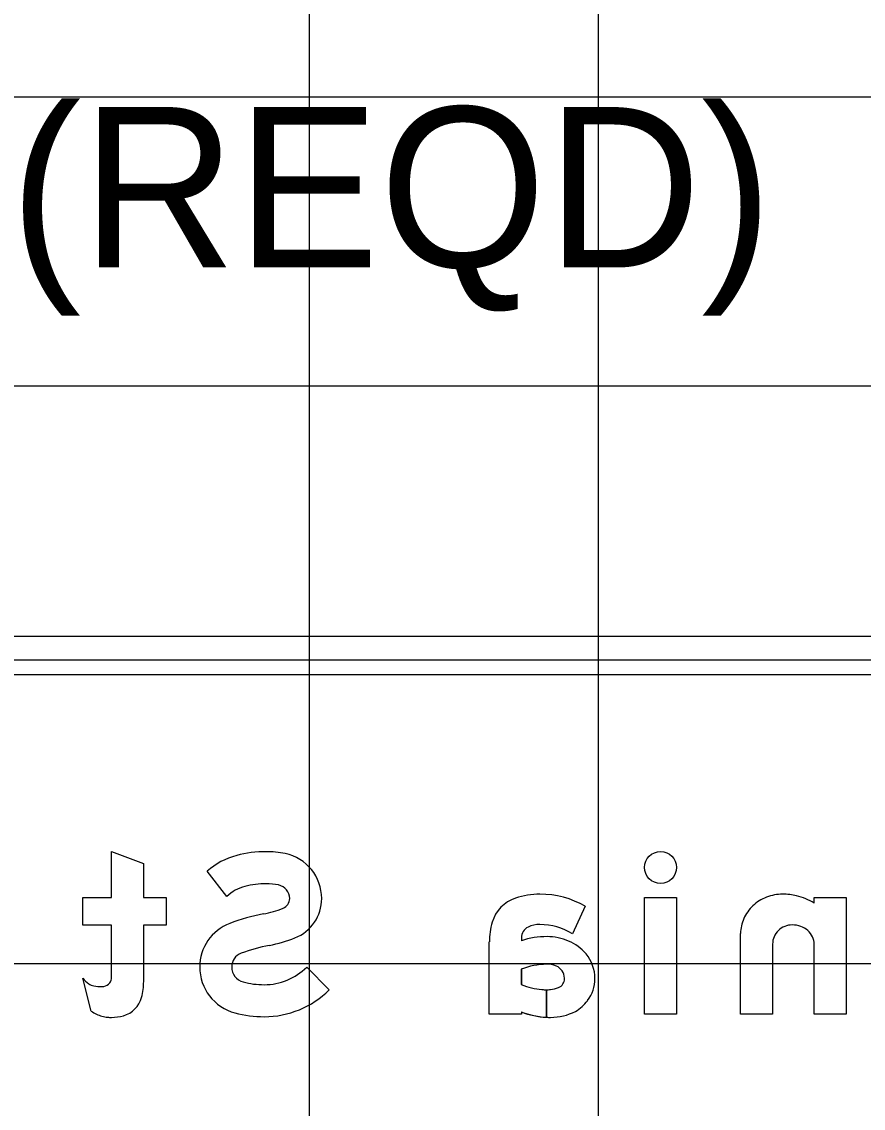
# Model space of a CAD drawing. Extents: x 1797809 to 2198143, y 249608 to 1237864.
# Drawn here: x 2197070.72 to 2197076.54, y 1237303.04 to 1237310.57 of the extents above; entities that cross this region are included whole.
import ezdxf

# ---------------------------------------------------------------- set-up
doc = ezdxf.new("R2010")
doc.units = 0
for name, color, linetype in [('GSBWFILL', 7, 'Continuous'), ('GSCOLORFILL', 7, 'Continuous'), ('GSOUTLINE', 7, 'Continuous'), ('GSSHT', 7, 'Continuous'), ('Level 55', 7, 'Continuous')]:
    doc.layers.add(name, color=color, linetype=linetype)

msp = doc.modelspace()

# ---------------------------------------------------------------- linework, layer by layer
at = {"layer": 'GSBWFILL'}
for p, q in [((2197075.9107, 1237304.1814), (2197075.9107, 1237303.6958)), ((2197071.1969, 1237303.7163), (2197071.1386, 1237303.9456))]:
    msp.add_line(p, q, dxfattribs=at)
for points in [[(2197071.3379, 1237303.9892), (2197071.3379, 1237304.313), (2197071.1386, 1237304.313), (2197071.1386, 1237304.504), (2197071.3379, 1237304.504), (2197071.3379, 1237304.8224), (2197071.5593, 1237304.7384), (2197071.5593, 1237304.504), (2197071.7143, 1237304.504), (2197071.7143, 1237304.313), (2197071.5593, 1237304.313), (2197071.5593, 1237303.9222)], [(2197072.135, 1237304.5107), (2197071.9981, 1237304.6855)], [(2197076.1986, 1237304.464), (2197076.1986, 1237304.504), (2197076.42, 1237304.504), (2197076.42, 1237303.6958), (2197076.1986, 1237303.6958), (2197076.1986, 1237304.1814)], [(2197074.6151, 1237304.443), (2197074.5262, 1237304.2511)], [(2197075.9107, 1237303.6958), (2197075.6893, 1237303.6958), (2197075.6893, 1237304.2543)], [(2197074.1724, 1237303.7113), (2197074.1724, 1237303.6958), (2197073.9509, 1237303.6958), (2197073.9509, 1237304.1954)], [(2197074.1724, 1237304.2241), (2197074.1724, 1237304.2037)], [(2197072.6878, 1237304.0211), (2197072.8437, 1237303.8639)], [(2197074.1724, 1237304.0077), (2197074.1724, 1237303.9001)], [(2197074.3467, 1237303.6743), (2197074.3467, 1237303.8643)], [(2197074.3467, 1237303.8643), (2197074.3467, 1237303.6743)]]:
    msp.add_lwpolyline(points, dxfattribs=at)
msp.add_lwpolyline([(2197075.2464, 1237303.6958), (2197075.0249, 1237303.6958), (2197075.0249, 1237304.504), (2197075.2464, 1237304.504)], close=True, dxfattribs=at)
for centre, major_axis, ratio, start_param, end_param in [((2197072.3322, 1237304.303), (0, -0.5078), 0.999995, 3.398544, 3.859626), ((2197072.4064, 1237304.0206), (0, -0.7999), 0.999995, 3.141593, 3.398544), ((2197072.4064, 1237304.1682), (0, -0.6523), 0.999995, 2.938834, 3.141593), ((2197072.4739, 1237304.4964), (0, -0.3172), 0.999995, 1.570796, 2.938834), ((2197072.3322, 1237304.303), (0, -0.2864), 0.999995, 3.398544, 3.900941), ((2197072.4064, 1237304.0206), (0, -0.5784), 0.999995, 3.141593, 3.398544), ((2197072.4064, 1237304.1682), (0, -0.4308), 0.999995, 2.938834, 3.141593), ((2197072.4739, 1237304.4964), (0, -0.0957), 0.999995, 1.570796, 2.938834), ((2197072.4972, 1237304.4964), (0, -0.0724), 0.999995, 0.380343, 1.570796), ((2197072.4972, 1237304.4964), (0, -0.2938), 0.999995, 0.380343, 1.570796), ((2197074.2097, 1237304.2624), (0, -0.2491), 0.999995, 3.458648, 4.427613), ((2197074.301, 1237303.9842), (0, -0.542), 0.999995, 3.141593, 3.458648), ((2197074.301, 1237303.8915), (0, -0.6347), 0.999995, 2.623874, 3.141593), ((2197075.9731, 1237304.2338), (0, -0.2909), 0.999997, 3.510493, 3.89252), ((2197075.9806, 1237304.2144), (0, -0.3117), 0.999997, 3.141593, 3.510493), ((2197075.9806, 1237304.0833), (0, -0.4429), 0.999997, 2.921606, 3.141593), ((2197075.9844, 1237304.1277), (0, -0.3987), 0.999997, 2.574461, 2.906505), ((2197072.2559, 1237305.0999), (0, -0.7224), 0.999995, 0.184152, 0.380343), ((2197075.9615, 1237304.2463), (0, -0.2739), 0.999997, 3.89252, 4.294702), ((2197072.635, 1237303.0645), (0, -1.348), 0.999995, 3.325745, 3.506141), ((2197074.4389, 1237304.1954), (0, -0.4879), 0.999995, 4.427613, 4.712389), ((2197075.9435, 1237304.2543), (0, -0.2542), 0.999997, 4.294702, 4.712389), ((2197072.2694, 1237304.0226), (0, -0.3226), 0.999995, 3.506141, 4.712389), ((2197074.2554, 1237304.2241), (0, -0.083), 0.999995, 3.602032, 4.712389), ((2197074.2931, 1237304.1482), (0, -0.1678), 0.999995, 3.094343, 3.602032), ((2197074.301, 1237303.8915), (0, -0.4243), 0.999995, 2.582097, 3.141593), ((2197076.0428, 1237304.1798), (0, -0.1324), 0.999997, 3.912508, 4.309343), ((2197076.0452, 1237304.1774), (0, -0.1358), 0.999997, 3.524154, 3.912508), ((2197076.0467, 1237304.1736), (0, -0.1399), 0.999997, 3.141593, 3.524154), ((2197076.0467, 1237304.1391), (0, -0.1743), 0.999997, 2.795889, 3.141593), ((2197076.0541, 1237304.1598), (0, -0.1524), 0.999997, 2.425874, 2.795889), ((2197076.0656, 1237304.1729), (0, -0.1349), 0.999997, 2.015362, 2.425874), ((2197072.2559, 1237305.0999), (0, -0.9438), 0.999995, 0.184153, 0.380343), ((2197074.35, 1237303.6737), (0, -0.559), 0.999995, 3.141593, 3.464907), ((2197074.35, 1237303.853), (0, -0.3797), 0.999995, 2.73708, 3.141593), ((2197074.376, 1237303.9095), (0, -0.3175), 0.999995, 2.265663, 2.742307), ((2197076.0391, 1237304.1814), (0, -0.1284), 0.999997, 4.309343, 4.712389), ((2197076.0833, 1237304.1814), (0, -0.1153), 0.999997, 1.570796, 2.015362), ((2197072.2694, 1237304.0226), (0, -0.1011), 0.999995, 3.506141, 4.712389), ((2197072.635, 1237303.0645), (0, -1.1265), 0.999995, 3.325745, 3.506141), ((2197074.415, 1237303.9421), (0, -0.2667), 0.999995, 1.570796, 2.265663), ((2197074.3626, 1237303.4976), (0, -0.5444), 0.999995, 3.169955, 3.498593), ((2197074.351, 1237303.8817), (0, -0.1601), 0.999995, 2.733046, 3.165323), ((2197074.3772, 1237303.9423), (0, -0.0941), 0.999995, 1.610807, 2.733046), ((2197069.9517, 1237303.9892), (0, -1.3862), 0.999998, 1.535587, 1.570796), ((2197072.2758, 1237304.0226), (0, -0.3289), 0.999995, 4.712389, 6.023261), ((2197072.2758, 1237304.0226), (0, -0.1075), 0.999995, 4.712389, 6.023261), ((2197072.3929, 1237304.3187), (0, -0.4189), 0.999995, 0, 0.780986), ((2197071.2843, 1237304.0542), (0, -0.1818), 0.999998, 5.35314, 5.6685), ((2197071.2274, 1237303.9736), (0, -0.083), 0.999998, 5.6685, 6.114016), ((2197071.2723, 1237304.2364), (0, -0.3497), 0.999998, 6.114016, 6.283185), ((2197071.2723, 1237303.9534), (0, -0.0667), 0.999998, 0, 0.733764), ((2197071.2743, 1237303.9511), (0, -0.0637), 0.999998, 0.733764, 1.400742), ((2197071.1297, 1237303.9222), (0, -0.4297), 0.999998, 1.310894, 1.570796), ((2197072.3929, 1237304.463), (0, -0.5632), 0.999995, 6.023261, 6.283185), ((2197074.3596, 1237304.3764), (0, -0.5118), 0.999995, 5.908557, 6.196216), ((2197074.3467, 1237304.0858), (0, -0.2214), 0.999995, 0, 0.384565), ((2197074.4049, 1237303.9421), (0, -0.0664), 0.999995, 0.384565, 1.570796), ((2197074.3711, 1237303.9421), (0, -0.1002), 0.999995, 1.570796, 1.610807), ((2197074.4268, 1237303.9421), (0, -0.2549), 0.999995, 0.927653, 1.570796), ((2197071.371, 1237303.8581), (0, -0.1799), 0.999998, 0.272066, 1.310894), ((2197072.3929, 1237304.3187), (0, -0.6403), 0.999995, 0, 0.780986), ((2197074.3467, 1237304.0858), (0, -0.2214), 0.999995, 6.140268, 6.282935), ((2197074.4042, 1237303.959), (0, -0.2832), 0.999995, 0.530468, 0.927653), ((2197071.345, 1237303.9342), (0, -0.2634), 0.999998, 5.685934, 5.997023), ((2197071.3214, 1237303.8541), (0, -0.1799), 0.999998, 5.997023, 6.219044), ((2197071.3379, 1237304.1103), (0, -0.4367), 0.999998, 6.219044, 6.283185), ((2197071.3379, 1237303.9768), (0, -0.3032), 0.999998, 6.283185, 6.555252), ((2197072.3929, 1237304.463), (0, -0.7846), 0.999995, 6.023261, 6.283185), ((2197074.3752, 1237304.2388), (0, -0.5652), 0.999995, 5.916134, 6.232721), ((2197074.3752, 1237304.2388), (0, -0.5652), 0.999995, 6.232819, 6.283185), ((2197074.3752, 1237304.0546), (0, -0.381), 0.999995, 0, 0.469149)]:
    msp.add_ellipse(centre, major_axis=major_axis, ratio=ratio, start_param=start_param, end_param=end_param, dxfattribs=at)
msp.add_ellipse((2197075.1357, 1237304.7116), major_axis=(0, -0.1107), ratio=0.999989, dxfattribs=at)
at = {"layer": 'GSCOLORFILL'}
for p, q in [((2197065.4524, 1237306.3119), (2197081.4447, 1237306.3119)), ((2197081.4447, 1237306.1454), (2197065.4524, 1237306.1454)), ((2197075.9107, 1237304.1814), (2197075.9107, 1237303.6958)), ((2197071.1969, 1237303.7163), (2197071.1386, 1237303.9456))]:
    msp.add_line(p, q, dxfattribs=at)
for points in [[(2197071.3379, 1237303.9892), (2197071.3379, 1237304.313), (2197071.1386, 1237304.313), (2197071.1386, 1237304.504), (2197071.3379, 1237304.504), (2197071.3379, 1237304.8224), (2197071.5593, 1237304.7384), (2197071.5593, 1237304.504), (2197071.7143, 1237304.504), (2197071.7143, 1237304.313), (2197071.5593, 1237304.313), (2197071.5593, 1237303.9222)], [(2197072.135, 1237304.5107), (2197071.9981, 1237304.6855)], [(2197076.1986, 1237304.464), (2197076.1986, 1237304.504), (2197076.42, 1237304.504), (2197076.42, 1237303.6958), (2197076.1986, 1237303.6958), (2197076.1986, 1237304.1814)], [(2197074.6151, 1237304.443), (2197074.5262, 1237304.2511)], [(2197075.9107, 1237303.6958), (2197075.6893, 1237303.6958), (2197075.6893, 1237304.2543)], [(2197074.1724, 1237303.7113), (2197074.1724, 1237303.6958), (2197073.9509, 1237303.6958), (2197073.9509, 1237304.1954)], [(2197074.1724, 1237304.2241), (2197074.1724, 1237304.2037)], [(2197072.6878, 1237304.0211), (2197072.8437, 1237303.8639)], [(2197074.1724, 1237304.0077), (2197074.1724, 1237303.9001)], [(2197074.3467, 1237303.6743), (2197074.3467, 1237303.8643)], [(2197074.3467, 1237303.8643), (2197074.3467, 1237303.6743)]]:
    msp.add_lwpolyline(points, dxfattribs=at)
msp.add_lwpolyline([(2197075.2464, 1237303.6958), (2197075.0249, 1237303.6958), (2197075.0249, 1237304.504), (2197075.2464, 1237304.504)], close=True, dxfattribs=at)
for centre, major_axis, ratio, start_param, end_param in [((2197072.3322, 1237304.303), (0, -0.5078), 0.999995, 3.398544, 3.859626), ((2197072.4064, 1237304.0206), (0, -0.7999), 0.999995, 3.141593, 3.398544), ((2197072.4064, 1237304.1682), (0, -0.6523), 0.999995, 2.938834, 3.141593), ((2197072.4739, 1237304.4964), (0, -0.3172), 0.999995, 1.570796, 2.938834), ((2197072.3322, 1237304.303), (0, -0.2864), 0.999995, 3.398544, 3.900941), ((2197072.4064, 1237304.0206), (0, -0.5784), 0.999995, 3.141593, 3.398544), ((2197072.4064, 1237304.1682), (0, -0.4308), 0.999995, 2.938834, 3.141593), ((2197072.4739, 1237304.4964), (0, -0.0957), 0.999995, 1.570796, 2.938834), ((2197072.4972, 1237304.4964), (0, -0.0724), 0.999995, 0.380343, 1.570796), ((2197072.4972, 1237304.4964), (0, -0.2938), 0.999995, 0.380343, 1.570796), ((2197074.2097, 1237304.2624), (0, -0.2491), 0.999995, 3.458648, 4.427613), ((2197074.301, 1237303.9842), (0, -0.542), 0.999995, 3.141593, 3.458648), ((2197074.301, 1237303.8915), (0, -0.6347), 0.999995, 2.623874, 3.141593), ((2197075.9731, 1237304.2338), (0, -0.2909), 0.999997, 3.510493, 3.89252), ((2197075.9806, 1237304.2144), (0, -0.3117), 0.999997, 3.141593, 3.510493), ((2197075.9806, 1237304.0833), (0, -0.4429), 0.999997, 2.921606, 3.141593), ((2197075.9844, 1237304.1277), (0, -0.3987), 0.999997, 2.574461, 2.906505), ((2197072.2559, 1237305.0999), (0, -0.7224), 0.999995, 0.184152, 0.380343), ((2197075.9615, 1237304.2463), (0, -0.2739), 0.999997, 3.89252, 4.294702), ((2197072.635, 1237303.0645), (0, -1.348), 0.999995, 3.325745, 3.506141), ((2197074.4389, 1237304.1954), (0, -0.4879), 0.999995, 4.427613, 4.712389), ((2197075.9435, 1237304.2543), (0, -0.2542), 0.999997, 4.294702, 4.712389), ((2197072.2694, 1237304.0226), (0, -0.3226), 0.999995, 3.506141, 4.712389), ((2197074.2554, 1237304.2241), (0, -0.083), 0.999995, 3.602032, 4.712389), ((2197074.2931, 1237304.1482), (0, -0.1678), 0.999995, 3.094343, 3.602032), ((2197074.301, 1237303.8915), (0, -0.4243), 0.999995, 2.582097, 3.141593), ((2197076.0428, 1237304.1798), (0, -0.1324), 0.999997, 3.912508, 4.309343), ((2197076.0452, 1237304.1774), (0, -0.1358), 0.999997, 3.524154, 3.912508), ((2197076.0467, 1237304.1736), (0, -0.1399), 0.999997, 3.141593, 3.524154), ((2197076.0467, 1237304.1391), (0, -0.1743), 0.999997, 2.795889, 3.141593), ((2197076.0541, 1237304.1598), (0, -0.1524), 0.999997, 2.425874, 2.795889), ((2197076.0656, 1237304.1729), (0, -0.1349), 0.999997, 2.015362, 2.425874), ((2197072.2559, 1237305.0999), (0, -0.9438), 0.999995, 0.184153, 0.380343), ((2197074.35, 1237303.6737), (0, -0.559), 0.999995, 3.141593, 3.464907), ((2197074.35, 1237303.853), (0, -0.3797), 0.999995, 2.73708, 3.141593), ((2197074.376, 1237303.9095), (0, -0.3175), 0.999995, 2.265663, 2.742307), ((2197076.0391, 1237304.1814), (0, -0.1284), 0.999997, 4.309343, 4.712389), ((2197076.0833, 1237304.1814), (0, -0.1153), 0.999997, 1.570796, 2.015362), ((2197072.2694, 1237304.0226), (0, -0.1011), 0.999995, 3.506141, 4.712389), ((2197072.635, 1237303.0645), (0, -1.1265), 0.999995, 3.325745, 3.506141), ((2197074.415, 1237303.9421), (0, -0.2667), 0.999995, 1.570796, 2.265663), ((2197074.3626, 1237303.4976), (0, -0.5444), 0.999995, 3.169955, 3.498593), ((2197074.351, 1237303.8817), (0, -0.1601), 0.999995, 2.733046, 3.165323), ((2197074.3772, 1237303.9423), (0, -0.0941), 0.999995, 1.610807, 2.733046), ((2197069.9517, 1237303.9892), (0, -1.3862), 0.999998, 1.535587, 1.570796), ((2197072.2758, 1237304.0226), (0, -0.3289), 0.999995, 4.712389, 6.023261), ((2197072.2758, 1237304.0226), (0, -0.1075), 0.999995, 4.712389, 6.023261), ((2197072.3929, 1237304.3187), (0, -0.4189), 0.999995, 0, 0.780986), ((2197071.2843, 1237304.0542), (0, -0.1818), 0.999998, 5.35314, 5.6685), ((2197071.2274, 1237303.9736), (0, -0.083), 0.999998, 5.6685, 6.114016), ((2197071.2723, 1237304.2364), (0, -0.3497), 0.999998, 6.114016, 6.283185), ((2197071.2723, 1237303.9534), (0, -0.0667), 0.999998, 0, 0.733764), ((2197071.2743, 1237303.9511), (0, -0.0637), 0.999998, 0.733764, 1.400742), ((2197071.1297, 1237303.9222), (0, -0.4297), 0.999998, 1.310894, 1.570796), ((2197072.3929, 1237304.463), (0, -0.5632), 0.999995, 6.023261, 6.283185), ((2197074.3596, 1237304.3764), (0, -0.5118), 0.999995, 5.908557, 6.196216), ((2197074.3467, 1237304.0858), (0, -0.2214), 0.999995, 0, 0.384565), ((2197074.4049, 1237303.9421), (0, -0.0664), 0.999995, 0.384565, 1.570796), ((2197074.3711, 1237303.9421), (0, -0.1002), 0.999995, 1.570796, 1.610807), ((2197074.4268, 1237303.9421), (0, -0.2549), 0.999995, 0.927653, 1.570796), ((2197071.371, 1237303.8581), (0, -0.1799), 0.999998, 0.272066, 1.310894), ((2197072.3929, 1237304.3187), (0, -0.6403), 0.999995, 0, 0.780986), ((2197074.3467, 1237304.0858), (0, -0.2214), 0.999995, 6.140268, 6.282935), ((2197074.4042, 1237303.959), (0, -0.2832), 0.999995, 0.530468, 0.927653), ((2197071.345, 1237303.9342), (0, -0.2634), 0.999998, 5.685934, 5.997023), ((2197071.3214, 1237303.8541), (0, -0.1799), 0.999998, 5.997023, 6.219044), ((2197071.3379, 1237304.1103), (0, -0.4367), 0.999998, 6.219044, 6.283185), ((2197071.3379, 1237303.9768), (0, -0.3032), 0.999998, 6.283185, 6.555252), ((2197072.3929, 1237304.463), (0, -0.7846), 0.999995, 6.023261, 6.283185), ((2197074.3752, 1237304.2388), (0, -0.5652), 0.999995, 5.916134, 6.232721), ((2197074.3752, 1237304.2388), (0, -0.5652), 0.999995, 6.232819, 6.283185), ((2197074.3752, 1237304.0546), (0, -0.381), 0.999995, 0, 0.469149)]:
    msp.add_ellipse(centre, major_axis=major_axis, ratio=ratio, start_param=start_param, end_param=end_param, dxfattribs=at)
msp.add_ellipse((2197075.1357, 1237304.7116), major_axis=(0, -0.1107), ratio=0.999989, dxfattribs=at)
at = {"layer": 'GSOUTLINE'}
for p, q in [((2197075.9107, 1237304.1814), (2197075.9107, 1237303.6958)), ((2197071.1969, 1237303.7163), (2197071.1386, 1237303.9456))]:
    msp.add_line(p, q, dxfattribs=at)
for points in [[(2197071.3379, 1237303.9892), (2197071.3379, 1237304.313), (2197071.1386, 1237304.313), (2197071.1386, 1237304.504), (2197071.3379, 1237304.504), (2197071.3379, 1237304.8224), (2197071.5593, 1237304.7384), (2197071.5593, 1237304.504), (2197071.7143, 1237304.504), (2197071.7143, 1237304.313), (2197071.5593, 1237304.313), (2197071.5593, 1237303.9222)], [(2197072.135, 1237304.5107), (2197071.9981, 1237304.6855)], [(2197076.1986, 1237304.464), (2197076.1986, 1237304.504), (2197076.42, 1237304.504), (2197076.42, 1237303.6958), (2197076.1986, 1237303.6958), (2197076.1986, 1237304.1814)], [(2197074.6151, 1237304.443), (2197074.5262, 1237304.2511)], [(2197075.9107, 1237303.6958), (2197075.6893, 1237303.6958), (2197075.6893, 1237304.2543)], [(2197074.1724, 1237303.7113), (2197074.1724, 1237303.6958), (2197073.9509, 1237303.6958), (2197073.9509, 1237304.1954)], [(2197074.1724, 1237304.2241), (2197074.1724, 1237304.2037)], [(2197072.6878, 1237304.0211), (2197072.8437, 1237303.8639)], [(2197074.1724, 1237303.9001), (2197074.1724, 1237304.0077)]]:
    msp.add_lwpolyline(points, dxfattribs=at)
msp.add_lwpolyline([(2197075.2464, 1237303.6958), (2197075.0249, 1237303.6958), (2197075.0249, 1237304.504), (2197075.2464, 1237304.504)], close=True, dxfattribs=at)
for centre, major_axis, ratio, start_param, end_param in [((2197072.3322, 1237304.303), (0, -0.5078), 0.999995, 3.398544, 3.859626), ((2197072.4064, 1237304.0206), (0, -0.7999), 0.999995, 3.141593, 3.398544), ((2197072.4064, 1237304.1682), (0, -0.6523), 0.999995, 2.938834, 3.141593), ((2197072.4739, 1237304.4964), (0, -0.3172), 0.999995, 1.570796, 2.938834), ((2197072.3322, 1237304.303), (0, -0.2864), 0.999995, 3.398544, 3.900941), ((2197072.4064, 1237304.0206), (0, -0.5784), 0.999995, 3.141593, 3.398544), ((2197072.4064, 1237304.1682), (0, -0.4308), 0.999995, 2.938834, 3.141593), ((2197072.4739, 1237304.4964), (0, -0.0957), 0.999995, 1.570796, 2.938834), ((2197072.4972, 1237304.4964), (0, -0.0724), 0.999995, 0.380343, 1.570796), ((2197072.4972, 1237304.4964), (0, -0.2938), 0.999995, 0.380343, 1.570796), ((2197074.2097, 1237304.2624), (0, -0.2491), 0.999995, 3.458648, 4.427613), ((2197074.301, 1237303.9842), (0, -0.542), 0.999995, 3.141593, 3.458648), ((2197074.301, 1237303.8915), (0, -0.6347), 0.999995, 2.623874, 3.141593), ((2197075.9731, 1237304.2338), (0, -0.2909), 0.999997, 3.510493, 3.89252), ((2197075.9806, 1237304.2144), (0, -0.3117), 0.999997, 3.141593, 3.510493), ((2197075.9806, 1237304.0833), (0, -0.4429), 0.999997, 2.921606, 3.141593), ((2197075.9844, 1237304.1277), (0, -0.3987), 0.999997, 2.574461, 2.906505), ((2197072.2559, 1237305.0999), (0, -0.7224), 0.999995, 0.184152, 0.380343), ((2197075.9615, 1237304.2463), (0, -0.2739), 0.999997, 3.89252, 4.294702), ((2197072.635, 1237303.0645), (0, -1.348), 0.999995, 3.325745, 3.506141), ((2197074.4389, 1237304.1954), (0, -0.4879), 0.999995, 4.427613, 4.712389), ((2197075.9435, 1237304.2543), (0, -0.2542), 0.999997, 4.294702, 4.712389), ((2197072.2694, 1237304.0226), (0, -0.3226), 0.999995, 3.506141, 4.712389), ((2197074.2554, 1237304.2241), (0, -0.083), 0.999995, 3.602032, 4.712389), ((2197074.2931, 1237304.1482), (0, -0.1678), 0.999995, 3.094343, 3.602032), ((2197074.301, 1237303.8915), (0, -0.4243), 0.999995, 2.582097, 3.141593), ((2197076.0428, 1237304.1798), (0, -0.1324), 0.999997, 3.912508, 4.309343), ((2197076.0452, 1237304.1774), (0, -0.1358), 0.999997, 3.524154, 3.912508), ((2197076.0467, 1237304.1736), (0, -0.1399), 0.999997, 3.141593, 3.524154), ((2197076.0467, 1237304.1391), (0, -0.1743), 0.999997, 2.795889, 3.141593), ((2197076.0541, 1237304.1598), (0, -0.1524), 0.999997, 2.425874, 2.795889), ((2197076.0656, 1237304.1729), (0, -0.1349), 0.999997, 2.015362, 2.425874), ((2197072.2559, 1237305.0999), (0, -0.9438), 0.999995, 0.184153, 0.380343), ((2197074.35, 1237303.6737), (0, -0.559), 0.999995, 3.141593, 3.464907), ((2197074.35, 1237303.853), (0, -0.3797), 0.999995, 2.73708, 3.141593), ((2197074.376, 1237303.9095), (0, -0.3175), 0.999995, 2.265663, 2.742307), ((2197076.0391, 1237304.1814), (0, -0.1284), 0.999997, 4.309343, 4.712389), ((2197076.0833, 1237304.1814), (0, -0.1153), 0.999997, 1.570796, 2.015362), ((2197072.2694, 1237304.0226), (0, -0.1011), 0.999995, 3.506141, 4.712389), ((2197072.635, 1237303.0645), (0, -1.1265), 0.999995, 3.325745, 3.506141), ((2197074.415, 1237303.9421), (0, -0.2667), 0.999995, 1.570796, 2.265663), ((2197074.3626, 1237303.4976), (0, -0.5444), 0.999995, 3.169991, 3.498593), ((2197074.351, 1237303.8817), (0, -0.1601), 0.999995, 2.733046, 3.165198), ((2197074.3474, 1237304.0335), (0, -0.0083), 0.999995, 3.165198, 3.169991), ((2197074.3772, 1237303.9423), (0, -0.0941), 0.999995, 1.610807, 2.733046), ((2197069.9517, 1237303.9892), (0, -1.3862), 0.999998, 1.535587, 1.570796), ((2197072.2758, 1237304.0226), (0, -0.3289), 0.999995, 4.712389, 6.023261), ((2197072.2758, 1237304.0226), (0, -0.1075), 0.999995, 4.712389, 6.023261), ((2197072.3929, 1237304.3187), (0, -0.4189), 0.999995, 0, 0.780986), ((2197071.2843, 1237304.0542), (0, -0.1818), 0.999998, 5.35314, 5.6685), ((2197071.2274, 1237303.9736), (0, -0.083), 0.999998, 5.6685, 6.114016), ((2197071.2723, 1237304.2364), (0, -0.3497), 0.999998, 6.114016, 6.283185), ((2197071.2723, 1237303.9534), (0, -0.0667), 0.999998, 0, 0.733764), ((2197071.2743, 1237303.9511), (0, -0.0637), 0.999998, 0.733764, 1.400742), ((2197071.1297, 1237303.9222), (0, -0.4297), 0.999998, 1.310894, 1.570796), ((2197072.3929, 1237304.463), (0, -0.5632), 0.999995, 6.023261, 6.283185), ((2197074.3596, 1237304.3764), (0, -0.5118), 0.999995, 5.908557, 6.196216), ((2197074.3467, 1237304.0858), (0, -0.2214), 0.999995, 6.140268, 6.667751), ((2197074.4049, 1237303.9421), (0, -0.0664), 0.999995, 0.384565, 1.570796), ((2197074.3711, 1237303.9421), (0, -0.1002), 0.999995, 1.570796, 1.610807), ((2197074.4268, 1237303.9421), (0, -0.2549), 0.999995, 0.927653, 1.570796), ((2197071.371, 1237303.8581), (0, -0.1799), 0.999998, 0.272066, 1.310894), ((2197072.3929, 1237304.3187), (0, -0.6403), 0.999995, 0, 0.780986), ((2197074.4042, 1237303.959), (0, -0.2832), 0.999995, 0.530468, 0.927653), ((2197071.345, 1237303.9342), (0, -0.2634), 0.999998, 5.685934, 5.997023), ((2197071.3214, 1237303.8541), (0, -0.1799), 0.999998, 5.997023, 6.219044), ((2197071.3379, 1237304.1103), (0, -0.4367), 0.999998, 6.219044, 6.283185), ((2197071.3379, 1237303.9768), (0, -0.3032), 0.999998, 6.283185, 6.555252), ((2197072.3929, 1237304.463), (0, -0.7846), 0.999995, 6.023261, 6.283185), ((2197074.3752, 1237304.2388), (0, -0.5652), 0.999995, 5.916134, 6.283185), ((2197074.3752, 1237304.0546), (0, -0.381), 0.999995, 0, 0.469149)]:
    msp.add_ellipse(centre, major_axis=major_axis, ratio=ratio, start_param=start_param, end_param=end_param, dxfattribs=at)
msp.add_ellipse((2197075.1357, 1237304.7116), major_axis=(0, -0.1107), ratio=0.999989, dxfattribs=at)
at = {"layer": 'GSSHT'}
for p, q in [((2197072.7065, 1237248.0462), (2197072.7065, 1237318.0462)), ((2197074.7065, 1237248.0462), (2197074.7065, 1237318.0462)), ((2196954.7065, 1237310.0462), (2197214.7065, 1237310.0462)), ((2196954.7065, 1237308.0462), (2197214.7065, 1237308.0462)), ((2196954.7065, 1237306.0462), (2197214.7065, 1237306.0462)), ((2196954.7065, 1237304.0462), (2197214.7065, 1237304.0462))]:
    msp.add_line(p, q, dxfattribs=at)

# ---------------------------------------------------------------- texts
at = {"layer": 'Level 55'}
msp.add_text('(REQD)', height=1.11046, dxfattribs=at).set_placement((2197070.6329, 1237308.8655))

doc.saveas('drawing.dxf')
